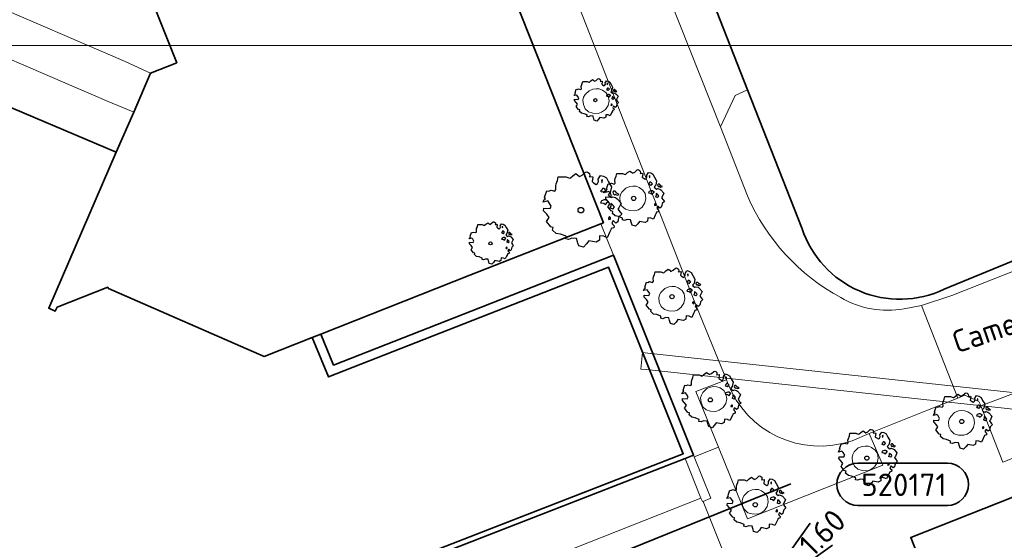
# Model space of a CAD drawing. Header units: metres. Extents: x 152391 to 157968, y 462336 to 467280.
# Tile 279 of 656: x 155121 to 155180, y 464945 to 464976. Entities that reach past the tile are written whole.
import ezdxf
from ezdxf.enums import TextEntityAlignment as Align

# ---------------------------------------------------------------- set-up
doc = ezdxf.new("R2010")
doc.units = ezdxf.units.M
doc.header["$LTSCALE"] = 0.75
doc.layers.get('0').update_dxf_attribs({"lineweight": 25})
for name, color, linetype, lineweight in [('B-GV-GR-BOOM-S', 252, 'Continuous', 25), ('B-WE-GK-BESCHOEIING-G', 251, 'GK-BESCHOEIING', 35), ('B-WE-GK-KADEMUUR-GV', 5, 'Continuous', 35), ('B-WE-GR-GROENVOORZIENING-GV', 251, 'Continuous', 18), ('B-WE-IE-TERREINAFSCHEIDING_KUNSTMATIG_MUUR-GV', 251, 'Continuous', 18), ('B-WE-KW-KUNSTWERK_DUIKER-GV', 5, 'Continuous', 18), ('B-WE-OG-BEBOUWING-GV', 6, 'Continuous', 35), ('B-WE-OG-TOPOGRAFIE-T18', 1, 'Continuous', 18), ('B-WE-OG-WATER_SLOOT-GV', 251, 'Continuous', 18), ('B-WE-VH-VERHARDING_BETON-GV', 251, 'Continuous', 18), ('B-WE-VH-VERHARDING_BETONSTRAATSTEEN-GV', 251, 'Continuous', 18), ('B-WE-VH-VERHARDING_TEGEL-GV', 251, 'Continuous', 18), ('N-OI-RI-VWA_PUTNUMMER-S @ 0.75', 36, 'Continuous', 35), ('N-RO-KG-GRENS_WERK-G', 7, 'XX-WERKGRENS', 35)]:
    doc.layers.add(name, color=color, linetype=linetype, lineweight=lineweight)
doc.layers.add('X-XX-AL-TEKENBLAD_HULPLIJN-G', color=7, linetype='Continuous', lineweight=18, plot=False)
doc.styles.add('NLCS-ISO', font='isocpeur.ttf')
doc.styles.add('NLCS-ISO-M750-T18', font='NLCS-ISO.ttf', dxfattribs={"height": 1.35})
doc.linetypes.add('GK-BESCHOEIING', pattern='A,30,-5,[1,NLCS.SHX,S=1,R=0,X=0,Y=0],-5', length=40)
doc.linetypes.add('XX-WERKGRENS', pattern='A,0,[137,NLCS.SHX,S=0.1,R=0,X=-1.1,Y=-1.35],-6', length=6)

# ---------------------------------------------------------------- blocks, each defined once
blk = doc.blocks.new('*U178')
for q in [(5.834, 7.601), (7.601, 5.834)]:
    blk.add_line((1.414, 1.414), q)
blk.add_lwpolyline([(16.81, 12.391), (9.652, 12.391, 1), (9.652, 9.007), (16.81, 9.007, 1)], format="xyb", close=True)
at = {"ltscale": 0.1, "style": 'NLCS-ISO'}
blk.add_attdef('PUTHGT', text='', height=1.8, rotation=45, dxfattribs=at).set_placement((5.388, 5.428), align=Align.MIDDLE_LEFT)
blk.add_attdef('PUTNR', text='', height=1.8, dxfattribs=at).set_placement((13.333, 10.667), align=Align.MIDDLE_CENTER)
blk = doc.blocks.new('SGR-BOOM_21_30')
at = {"linetype": 'Continuous'}
for p, q in [((-1.133, 1.088), (-1.109, 1.187)), ((-1.109, 1.187), (-1.051, 1.335)), ((-1.051, 1.335), (-1.016, 1.499)), ((-1.016, 1.499), (-0.668, 1.499)), ((-0.668, 1.499), (-0.516, 1.433)), ((-0.516, 1.433), (-0.47, 1.45)), ((-0.47, 1.45), (-0.365, 1.548)), ((-0.365, 1.548), (-0.226, 1.647)), ((-0.226, 1.647), (-0.133, 1.581)), ((-0.133, 1.581), (-0.063, 1.515)), ((-0.063, 1.515), (0.065, 1.581)), ((0.065, 1.581), (0.205, 1.712)), ((0.205, 1.712), (0.263, 1.729)), ((0.263, 1.729), (0.333, 1.696)), ((0.333, 1.696), (0.391, 1.647)), ((0.402, 1.532), (0.379, 1.499)), ((0.379, 1.499), (0.53, 1.515)), ((0.391, 1.647), (0.402, 1.532)), ((0.542, 1.483), (0.507, 1.285)), ((0.507, 1.285), (0.565, 1.236)), ((0.53, 1.515), (0.542, 1.483)), ((0.565, 1.236), (0.693, 1.154)), ((0.693, 1.154), (0.751, 1.203)), ((0.751, 1.203), (0.798, 1.285)), ((0.786, 1.4), (0.891, 1.565)), ((0.798, 1.285), (0.786, 1.4)), ((0.891, 1.565), (1.019, 1.532)), ((0.972, 1.368), (0.926, 1.335)), ((0.926, 1.335), (0.949, 1.253)), ((0.949, 1.253), (0.961, 1.236)), ((0.961, 1.269), (0.972, 1.368)), ((1.019, 1.532), (1.158, 1.45)), ((1.158, 1.45), (1.251, 1.269)), ((1.251, 1.269), (1.379, 1.055)), ((-1.633, 0.579), (-1.528, 0.875)), ((-1.528, 0.875), (-1.458, 0.858)), ((-1.458, 0.858), (-1.342, 0.908)), ((-1.342, 0.908), (-1.179, 0.858)), ((-1.179, 0.858), (-1.121, 0.924)), ((-1.121, 0.924), (-1.133, 1.088)), ((0.937, 0.908), (0.891, 0.875)), ((0.891, 0.875), (0.926, 0.825)), ((0.926, 0.825), (0.984, 0.842)), ((0.972, 0.973), (0.937, 0.908)), ((1.03, 0.973), (0.972, 0.973)), ((0.984, 0.842), (1.03, 0.776)), ((1.077, 0.94), (1.03, 0.973)), ((1.03, 0.776), (1.077, 0.842)), ((1.124, 0.875), (1.077, 0.94)), ((1.077, 0.842), (1.124, 0.875)), ((1.321, 0.793), (1.228, 0.694)), ((1.228, 0.694), (1.275, 0.628)), ((1.275, 0.628), (1.379, 0.563)), ((1.379, 1.055), (1.321, 0.793)), ((1.379, 0.563), (1.438, 0.595)), ((1.472, 0.858), (1.438, 0.809)), ((1.438, 0.809), (1.461, 0.743)), ((1.438, 0.595), (1.565, 0.563)), ((1.461, 0.743), (1.531, 0.694)), ((1.542, 0.858), (1.472, 0.858)), ((1.531, 0.727), (1.635, 0.678)), ((1.531, 0.694), (1.542, 0.727)), ((1.624, 0.76), (1.542, 0.858)), ((1.728, 0.71), (1.624, 0.76)), ((1.635, 0.678), (1.728, 0.71)), ((-1.703, 0.365), (-1.656, 0.48)), ((-1.493, 0.415), (-1.703, 0.365)), ((-1.679, -0.029), (-1.668, 0.086)), ((-1.668, 0.086), (-1.389, 0.07)), ((-1.656, 0.48), (-1.598, 0.53)), ((-1.598, 0.53), (-1.633, 0.579)), ((-1.423, 0.333), (-1.493, 0.415)), ((-1.33, 0.185), (-1.423, 0.333)), ((-1.389, 0.07), (-1.33, 0.185)), ((0.926, 0.415), (0.891, 0.333)), ((0.891, 0.333), (1.03, 0.316)), ((1.054, 0.464), (0.926, 0.415)), ((1.03, 0.316), (1.112, 0.251)), ((1.112, 0.464), (1.054, 0.464)), ((1.217, 0.398), (1.112, 0.464)), ((1.112, 0.251), (1.205, 0.365)), ((1.205, 0.365), (1.24, 0.415)), ((1.344, 0.185), (1.31, 0.103)), ((1.434, 0.049), (1.31, 0.103)), ((1.356, 0.3), (1.344, 0.234)), ((1.344, 0.234), (1.344, 0.185)), ((1.426, 0.234), (1.356, 0.3)), ((1.472, 0.201), (1.426, 0.234)), ((1.434, 0.049), (1.507, 0.136)), ((1.507, 0.136), (1.472, 0.201)), ((1.565, 0.563), (1.635, 0.513)), ((1.635, 0.513), (1.81, 0.316)), ((1.717, 0.103), (1.67, 0.037)), ((1.67, 0.037), (1.763, -0.094)), ((1.81, 0.316), (1.717, 0.103)), ((-1.54, -0.177), (-1.679, -0.029)), ((-1.551, -0.505), (-1.493, -0.423)), ((-1.354, -0.752), (-1.551, -0.505)), ((-1.435, -0.324), (-1.54, -0.177)), ((-1.493, -0.423), (-1.435, -0.324)), ((1.286, -0.292), (1.24, -0.357)), ((1.24, -0.357), (1.251, -0.423)), ((1.263, -0.423), (1.333, -0.407)), ((1.333, -0.341), (1.286, -0.292)), ((1.333, -0.407), (1.333, -0.341)), ((1.461, -0.472), (1.391, -0.587)), ((1.391, -0.587), (1.426, -0.637)), ((1.577, -0.587), (1.461, -0.472)), ((1.658, -0.522), (1.577, -0.587)), ((1.682, -0.423), (1.658, -0.522)), ((1.717, -0.308), (1.682, -0.423)), ((1.845, -0.177), (1.717, -0.308)), ((1.763, -0.094), (1.845, -0.177)), ((-1.249, -0.784), (-1.354, -0.752)), ((-1.272, -0.899), (-1.249, -0.784)), ((-1.109, -1.047), (-1.272, -0.899)), ((-0.912, -1.08), (-1.109, -1.047)), ((-0.668, -1.179), (-0.912, -1.08)), ((-0.679, -1.294), (-0.668, -1.179)), ((0.844, -1.162), (0.833, -1.359)), ((1.03, -1.179), (0.844, -1.162)), ((1.182, -1.244), (1.03, -1.179)), ((1.286, -1.014), (1.182, -1.244)), ((1.356, -0.883), (1.286, -1.014)), ((1.368, -0.834), (1.356, -0.883)), ((1.484, -0.801), (1.368, -0.834)), ((1.426, -0.637), (1.496, -0.702)), ((1.496, -0.702), (1.484, -0.801)), ((-0.551, -1.326), (-0.679, -1.294)), ((-0.4, -1.261), (-0.551, -1.326)), ((-0.191, -1.277), (-0.4, -1.261)), ((-0.156, -1.425), (-0.191, -1.277)), ((-0.133, -1.491), (-0.156, -1.425)), ((-0.098, -1.606), (-0.133, -1.491)), ((0.112, -1.671), (-0.098, -1.606)), ((0.251, -1.524), (0.112, -1.671)), ((0.356, -1.376), (0.251, -1.524)), ((0.682, -1.441), (0.356, -1.376)), ((0.833, -1.359), (0.682, -1.441))]:
    blk.add_line(p, q, dxfattribs=at)
blk.add_circle((0, 0), 0.126, dxfattribs=at)
blk = doc.blocks.new('SGR-BOOM_31_50')
at = {"linetype": 'Continuous'}
for p, q in [((-1.479, 1.582), (-1.402, 1.78)), ((-1.402, 1.78), (-1.355, 1.999)), ((-1.355, 1.999), (-0.89, 1.999)), ((-0.89, 1.999), (-0.688, 1.911)), ((-0.688, 1.911), (-0.626, 1.933)), ((-0.626, 1.933), (-0.487, 2.064)), ((-0.487, 2.064), (-0.301, 2.196)), ((-0.301, 2.196), (-0.177, 2.108)), ((-0.177, 2.108), (-0.084, 2.02)), ((-0.084, 2.02), (0.087, 2.108)), ((0.087, 2.108), (0.273, 2.283)), ((0.273, 2.283), (0.351, 2.305)), ((0.351, 2.305), (0.444, 2.261)), ((0.444, 2.261), (0.521, 2.196)), ((0.537, 2.042), (0.506, 1.999)), ((0.506, 1.999), (0.707, 2.02)), ((0.521, 2.196), (0.537, 2.042)), ((0.723, 1.977), (0.676, 1.714)), ((0.707, 2.02), (0.723, 1.977)), ((1.048, 1.867), (1.188, 2.086)), ((1.064, 1.714), (1.048, 1.867)), ((1.188, 2.086), (1.358, 2.042)), ((1.296, 1.823), (1.234, 1.78)), ((1.234, 1.78), (1.265, 1.67)), ((1.281, 1.692), (1.296, 1.823)), ((1.358, 2.042), (1.545, 1.933)), ((1.545, 1.933), (1.669, 1.692)), ((-1.944, 1.144), (-1.789, 1.21)), ((-1.789, 1.21), (-1.572, 1.144)), ((-1.572, 1.144), (-1.495, 1.232)), ((-1.51, 1.451), (-1.479, 1.582)), ((-1.495, 1.232), (-1.51, 1.451)), ((0.676, 1.714), (0.754, 1.648)), ((0.754, 1.648), (0.924, 1.539)), ((0.924, 1.539), (1.002, 1.604)), ((1.002, 1.604), (1.064, 1.714)), ((1.25, 1.21), (1.188, 1.166)), ((1.296, 1.298), (1.25, 1.21)), ((1.265, 1.67), (1.281, 1.648)), ((1.374, 1.298), (1.296, 1.298)), ((1.436, 1.254), (1.374, 1.298)), ((1.498, 1.166), (1.436, 1.254)), ((1.669, 1.692), (1.839, 1.407)), ((1.839, 1.407), (1.762, 1.057)), ((-2.27, 0.487), (-2.208, 0.641)), ((-2.208, 0.641), (-2.131, 0.706)), ((-2.177, 0.772), (-2.038, 1.166)), ((-2.131, 0.706), (-2.177, 0.772)), ((-2.038, 1.166), (-1.944, 1.144)), ((1.188, 1.166), (1.234, 1.101)), ((1.234, 1.101), (1.312, 1.122)), ((1.405, 0.619), (1.234, 0.553)), ((1.312, 1.122), (1.374, 1.035)), ((1.374, 1.035), (1.436, 1.122)), ((1.483, 0.619), (1.405, 0.619)), ((1.436, 1.122), (1.498, 1.166)), ((1.622, 0.531), (1.483, 0.619)), ((1.762, 1.057), (1.638, 0.925)), ((1.638, 0.925), (1.7, 0.838)), ((1.7, 0.838), (1.839, 0.75)), ((1.839, 0.75), (1.917, 0.794)), ((1.963, 1.144), (1.917, 1.079)), ((1.917, 1.079), (1.948, 0.991)), ((1.917, 0.794), (2.087, 0.75)), ((1.948, 0.991), (2.041, 0.925)), ((2.056, 1.144), (1.963, 1.144)), ((2.041, 0.969), (2.18, 0.903)), ((2.041, 0.925), (2.056, 0.969)), ((2.165, 1.013), (2.056, 1.144)), ((2.087, 0.75), (2.18, 0.684)), ((2.304, 0.947), (2.165, 1.013)), ((2.18, 0.903), (2.304, 0.947)), ((2.18, 0.684), (2.413, 0.422)), ((-1.991, 0.553), (-2.27, 0.487)), ((-2.239, -0.038), (-2.224, 0.115)), ((-2.224, 0.115), (-1.851, 0.093)), ((-1.898, 0.444), (-1.991, 0.553)), ((-1.774, 0.246), (-1.898, 0.444)), ((-1.851, 0.093), (-1.774, 0.246)), ((1.234, 0.553), (1.188, 0.444)), ((1.188, 0.444), (1.374, 0.422)), ((1.374, 0.422), (1.483, 0.334)), ((1.483, 0.334), (1.607, 0.487)), ((1.607, 0.487), (1.653, 0.553)), ((1.793, 0.246), (1.746, 0.137)), ((1.911, 0.065), (1.746, 0.137)), ((1.808, 0.4), (1.793, 0.312)), ((1.793, 0.312), (1.793, 0.246)), ((1.901, 0.312), (1.808, 0.4)), ((1.963, 0.268), (1.901, 0.312)), ((1.911, 0.065), (2.01, 0.181)), ((2.01, 0.181), (1.963, 0.268)), ((2.289, 0.137), (2.227, 0.049)), ((2.227, 0.049), (2.351, -0.126)), ((2.413, 0.422), (2.289, 0.137)), ((-2.053, -0.235), (-2.239, -0.038)), ((-2.069, -0.673), (-1.991, -0.564)), ((-1.913, -0.433), (-2.053, -0.235)), ((-1.991, -0.564), (-1.913, -0.433)), ((1.715, -0.389), (1.653, -0.476)), ((1.653, -0.476), (1.669, -0.564)), ((1.684, -0.564), (1.777, -0.542)), ((1.777, -0.454), (1.715, -0.389)), ((1.777, -0.542), (1.777, -0.454)), ((2.242, -0.564), (2.211, -0.695)), ((2.289, -0.411), (2.242, -0.564)), ((2.459, -0.235), (2.289, -0.411)), ((2.351, -0.126), (2.459, -0.235)), ((-1.805, -1.002), (-2.069, -0.673)), ((-1.665, -1.046), (-1.805, -1.002)), ((-1.696, -1.199), (-1.665, -1.046)), ((1.808, -1.177), (1.715, -1.352)), ((1.824, -1.112), (1.808, -1.177)), ((1.979, -1.068), (1.824, -1.112)), ((1.948, -0.63), (1.855, -0.783)), ((1.855, -0.783), (1.901, -0.849)), ((1.901, -0.849), (1.994, -0.936)), ((2.103, -0.783), (1.948, -0.63)), ((1.994, -0.936), (1.979, -1.068)), ((2.211, -0.695), (2.103, -0.783)), ((-1.479, -1.396), (-1.696, -1.199)), ((-1.216, -1.44), (-1.479, -1.396)), ((-0.89, -1.571), (-1.216, -1.44)), ((-0.906, -1.725), (-0.89, -1.571)), ((-0.735, -1.769), (-0.906, -1.725)), ((-0.533, -1.681), (-0.735, -1.769)), ((-0.254, -1.703), (-0.533, -1.681)), ((-0.208, -1.9), (-0.254, -1.703)), ((1.126, -1.55), (1.11, -1.812)), ((1.374, -1.571), (1.126, -1.55)), ((1.576, -1.659), (1.374, -1.571)), ((1.715, -1.352), (1.576, -1.659)), ((-0.177, -1.988), (-0.208, -1.9)), ((-0.13, -2.141), (-0.177, -1.988)), ((0.149, -2.229), (-0.13, -2.141)), ((0.335, -2.031), (0.149, -2.229)), ((0.475, -1.834), (0.335, -2.031)), ((0.909, -1.922), (0.475, -1.834)), ((1.11, -1.812), (0.909, -1.922))]:
    blk.add_line(p, q, dxfattribs=at)
blk.add_circle((0, 0), 0.169, dxfattribs=at)
blk = doc.blocks.new('SGR-BOOM_0_20')
at = {"linetype": 'Continuous'}
for p, q in [((-0.274, 1.161), (-0.169, 1.235)), ((-0.169, 1.235), (-0.099, 1.186)), ((-0.099, 1.186), (-0.047, 1.137)), ((-0.047, 1.137), (0.049, 1.186)), ((0.049, 1.186), (0.154, 1.284)), ((0.154, 1.284), (0.197, 1.297)), ((0.197, 1.297), (0.25, 1.272)), ((0.25, 1.272), (0.293, 1.235)), ((0.293, 1.235), (0.302, 1.149)), ((-1.225, 0.434), (-1.146, 0.656)), ((-1.146, 0.656), (-1.094, 0.644)), ((-1.094, 0.644), (-1.007, 0.681)), ((-1.007, 0.681), (-0.884, 0.644)), ((-0.884, 0.644), (-0.841, 0.693)), ((-0.85, 0.816), (-0.832, 0.89)), ((-0.841, 0.693), (-0.85, 0.816)), ((-0.832, 0.89), (-0.788, 1.001)), ((-0.788, 1.001), (-0.762, 1.124)), ((-0.762, 1.124), (-0.501, 1.124)), ((-0.501, 1.124), (-0.387, 1.075)), ((-0.387, 1.075), (-0.352, 1.087)), ((-0.352, 1.087), (-0.274, 1.161)), ((0.302, 1.149), (0.284, 1.124)), ((0.284, 1.124), (0.398, 1.137)), ((0.407, 1.112), (0.38, 0.964)), ((0.38, 0.964), (0.424, 0.927)), ((0.398, 1.137), (0.407, 1.112)), ((0.424, 0.927), (0.52, 0.865)), ((0.52, 0.865), (0.564, 0.902)), ((0.564, 0.902), (0.598, 0.964)), ((0.59, 1.05), (0.668, 1.173)), ((0.598, 0.964), (0.59, 1.05)), ((0.668, 1.173), (0.764, 1.149)), ((0.703, 0.681), (0.668, 0.656)), ((0.668, 0.656), (0.694, 0.619)), ((0.729, 1.026), (0.694, 1.001)), ((0.694, 1.001), (0.712, 0.939)), ((0.694, 0.619), (0.738, 0.631)), ((0.729, 0.73), (0.703, 0.681)), ((0.712, 0.939), (0.721, 0.927)), ((0.721, 0.952), (0.729, 1.026)), ((0.773, 0.73), (0.729, 0.73)), ((0.738, 0.631), (0.773, 0.582)), ((0.764, 1.149), (0.869, 1.087)), ((0.808, 0.705), (0.773, 0.73)), ((0.773, 0.582), (0.808, 0.631)), ((0.843, 0.656), (0.808, 0.705)), ((0.808, 0.631), (0.843, 0.656)), ((0.869, 1.087), (0.939, 0.952)), ((0.991, 0.594), (0.921, 0.521)), ((0.939, 0.952), (1.035, 0.792)), ((1.035, 0.792), (0.991, 0.594)), ((1.104, 0.644), (1.078, 0.607)), ((1.078, 0.607), (1.096, 0.557)), ((1.157, 0.644), (1.104, 0.644)), ((1.218, 0.57), (1.157, 0.644)), ((-1.277, 0.274), (-1.242, 0.36)), ((-1.12, 0.311), (-1.277, 0.274)), ((-1.259, -0.022), (-1.251, 0.065)), ((-1.251, 0.065), (-1.041, 0.052)), ((-1.242, 0.36), (-1.198, 0.397)), ((-1.198, 0.397), (-1.225, 0.434)), ((-1.068, 0.249), (-1.12, 0.311)), ((-0.998, 0.139), (-1.068, 0.249)), ((-1.041, 0.052), (-0.998, 0.139)), ((0.694, 0.311), (0.668, 0.249)), ((0.668, 0.249), (0.773, 0.237)), ((0.79, 0.348), (0.694, 0.311)), ((0.773, 0.237), (0.834, 0.188)), ((0.834, 0.348), (0.79, 0.348)), ((0.912, 0.299), (0.834, 0.348)), ((0.834, 0.188), (0.904, 0.274)), ((0.904, 0.274), (0.93, 0.311)), ((0.921, 0.521), (0.956, 0.471)), ((0.956, 0.471), (1.035, 0.422)), ((1.008, 0.139), (0.982, 0.077)), ((1.075, 0.037), (0.982, 0.077)), ((1.017, 0.225), (1.008, 0.176)), ((1.008, 0.176), (1.008, 0.139)), ((1.069, 0.176), (1.017, 0.225)), ((1.035, 0.422), (1.078, 0.447)), ((1.104, 0.151), (1.069, 0.176)), ((1.075, 0.037), (1.13, 0.102)), ((1.078, 0.447), (1.174, 0.422)), ((1.096, 0.557), (1.148, 0.521)), ((1.13, 0.102), (1.104, 0.151)), ((1.148, 0.545), (1.226, 0.508)), ((1.148, 0.521), (1.157, 0.545)), ((1.174, 0.422), (1.226, 0.385)), ((1.296, 0.533), (1.218, 0.57)), ((1.226, 0.508), (1.296, 0.533)), ((1.226, 0.385), (1.357, 0.237)), ((1.287, 0.077), (1.253, 0.028)), ((1.253, 0.028), (1.322, -0.071)), ((1.357, 0.237), (1.287, 0.077)), ((-1.155, -0.132), (-1.259, -0.022)), ((-1.164, -0.379), (-1.12, -0.317)), ((-1.015, -0.564), (-1.164, -0.379)), ((-1.076, -0.243), (-1.155, -0.132)), ((-1.12, -0.317), (-1.076, -0.243)), ((-0.937, -0.588), (-1.015, -0.564)), ((-0.954, -0.675), (-0.937, -0.588)), ((0.965, -0.219), (0.93, -0.268)), ((0.93, -0.268), (0.939, -0.317)), ((0.947, -0.317), (1, -0.305)), ((1, -0.256), (0.965, -0.219)), ((1, -0.305), (1, -0.256)), ((1.096, -0.354), (1.043, -0.44)), ((1.043, -0.44), (1.069, -0.477)), ((1.069, -0.477), (1.122, -0.527)), ((1.183, -0.44), (1.096, -0.354)), ((1.122, -0.527), (1.113, -0.601)), ((1.244, -0.391), (1.183, -0.44)), ((1.261, -0.317), (1.244, -0.391)), ((1.287, -0.231), (1.261, -0.317)), ((1.383, -0.132), (1.287, -0.231)), ((1.322, -0.071), (1.383, -0.132)), ((-0.832, -0.785), (-0.954, -0.675)), ((-0.684, -0.81), (-0.832, -0.785)), ((-0.501, -0.884), (-0.684, -0.81)), ((-0.509, -0.97), (-0.501, -0.884)), ((-0.413, -0.995), (-0.509, -0.97)), ((-0.3, -0.946), (-0.413, -0.995)), ((-0.143, -0.958), (-0.3, -0.946)), ((-0.117, -1.069), (-0.143, -0.958)), ((-0.099, -1.118), (-0.117, -1.069)), ((-0.073, -1.204), (-0.099, -1.118)), ((0.188, -1.143), (0.084, -1.254)), ((0.267, -1.032), (0.188, -1.143)), ((0.511, -1.081), (0.267, -1.032)), ((0.625, -1.019), (0.511, -1.081)), ((0.633, -0.872), (0.625, -1.019)), ((0.773, -0.884), (0.633, -0.872)), ((0.886, -0.933), (0.773, -0.884)), ((0.965, -0.761), (0.886, -0.933)), ((1.017, -0.662), (0.965, -0.761)), ((1.026, -0.625), (1.017, -0.662)), ((1.113, -0.601), (1.026, -0.625)), ((0.084, -1.254), (-0.073, -1.204))]:
    blk.add_line(p, q, dxfattribs=at)
blk.add_circle((0, 0), 0.0948, dxfattribs=at)

msp = doc.modelspace()

# ---------------------------------------------------------------- linework, layer by layer
at = {"layer": 'B-WE-GK-BESCHOEIING-G'}
msp.add_lwpolyline([(155119.083, 464971.882), (155127.13, 464968.47)], dxfattribs=at)
at = {"layer": 'B-WE-GK-KADEMUUR-GV'}
msp.add_lwpolyline([(155156.99, 464962.292), (155149.007, 464959.156), (155140.177, 464955.687), (155139.412, 464957.555), (155138.9, 464957.354), (155139.874, 464954.977), (155156.683, 464961.58), (155161.171, 464950.366), (155144.397, 464943.824), (155144.506, 464943.545), (155161.282, 464950.087), (155161.794, 464950.287)], close=True, dxfattribs=at)
at = {"layer": 'B-WE-GR-GROENVOORZIENING-GV'}
for points in [[(155155.282, 464971.936), (155155.194, 464971.785), (155155.15, 464971.61), (155155.18, 464971.337), (155155.287, 464971.086), (155155.489, 464970.898), (155155.75, 464970.82), (155156.066, 464970.806), (155156.274, 464970.874), (155156.503, 464971.037), (155156.661, 464971.281), (155156.717, 464971.556), (155156.671, 464971.844), (155156.546, 464972.051), (155156.322, 464972.209), (155156.132, 464972.282), (155155.943, 464972.291), (155155.752, 464972.268), (155155.516, 464972.172)], [(155157.492, 464966.085), (155157.404, 464965.933), (155157.36, 464965.758), (155157.39, 464965.485), (155157.497, 464965.234), (155157.699, 464965.047), (155157.96, 464964.968), (155158.277, 464964.954), (155158.484, 464965.022), (155158.713, 464965.185), (155158.871, 464965.429), (155158.927, 464965.705), (155158.881, 464965.992), (155158.757, 464966.199), (155158.533, 464966.357), (155158.343, 464966.43), (155158.153, 464966.439), (155157.962, 464966.416), (155157.726, 464966.321)], [(155159.838, 464960.058), (155159.75, 464959.907), (155159.706, 464959.732), (155159.736, 464959.459), (155159.843, 464959.208), (155160.045, 464959.021), (155160.306, 464958.942), (155160.623, 464958.928), (155160.83, 464958.996), (155161.059, 464959.159), (155161.218, 464959.403), (155161.273, 464959.678), (155161.227, 464959.966), (155161.103, 464960.173), (155160.879, 464960.331), (155160.689, 464960.404), (155160.499, 464960.413), (155160.309, 464960.39), (155160.072, 464960.295)], [(155162.35, 464954.041), (155162.262, 464953.89), (155162.218, 464953.714), (155162.248, 464953.441), (155162.355, 464953.191), (155162.557, 464953.003), (155162.818, 464952.925), (155163.135, 464952.91), (155163.342, 464952.978), (155163.571, 464953.142), (155163.73, 464953.385), (155163.785, 464953.661), (155163.739, 464953.948), (155163.615, 464954.155), (155163.391, 464954.314), (155163.201, 464954.387), (155163.011, 464954.396), (155162.821, 464954.372), (155162.584, 464954.277)], [(155177.235, 464952.6), (155177.147, 464952.449), (155177.103, 464952.274), (155177.132, 464952.001), (155177.24, 464951.75), (155177.442, 464951.562), (155177.703, 464951.484), (155178.019, 464951.47), (155178.227, 464951.538), (155178.455, 464951.701), (155178.614, 464951.945), (155178.67, 464952.22), (155178.624, 464952.508), (155178.499, 464952.715), (155178.275, 464952.873), (155178.085, 464952.946), (155177.895, 464952.955), (155177.705, 464952.932), (155177.469, 464952.837)], [(155171.446, 464950.473), (155171.358, 464950.322), (155171.314, 464950.147), (155171.343, 464949.874), (155171.45, 464949.623), (155171.653, 464949.435), (155171.913, 464949.357), (155172.23, 464949.342), (155172.437, 464949.411), (155172.666, 464949.574), (155172.825, 464949.818), (155172.881, 464950.093), (155172.834, 464950.38), (155172.71, 464950.588), (155172.486, 464950.746), (155172.296, 464950.819), (155172.106, 464950.828), (155171.916, 464950.804), (155171.68, 464950.709)], [(155164.839, 464947.86), (155164.751, 464947.709), (155164.708, 464947.533), (155164.737, 464947.26), (155164.844, 464947.01), (155165.046, 464946.822), (155165.307, 464946.744), (155165.624, 464946.729), (155165.831, 464946.798), (155166.06, 464946.961), (155166.219, 464947.204), (155166.275, 464947.48), (155166.228, 464947.767), (155166.104, 464947.974), (155165.88, 464948.133), (155165.69, 464948.206), (155165.5, 464948.215), (155165.31, 464948.191), (155165.073, 464948.096)]]:
    msp.add_lwpolyline(points, close=True, dxfattribs=at)
at = {"layer": 'B-WE-IE-TERREINAFSCHEIDING_KUNSTMATIG_MUUR-GV'}
msp.add_lwpolyline([(155162.364, 464947.502), (155162.834, 464947.69), (155161.839, 464950.176), (155161.794, 464950.287), (155161.282, 464950.087), (155162.238, 464947.7), (155162.323, 464947.486)], close=True, dxfattribs=at)
at = {"layer": 'B-WE-KW-KUNSTWERK_DUIKER-GV'}
msp.add_lwpolyline([(155273.962, 464944.002), (155159.055, 464956.413), (155158.737, 464956.447), (155158.629, 464955.453), (155158.947, 464955.419), (155273.854, 464943.008)], close=True, dxfattribs=at)
at = {"layer": 'B-WE-OG-BEBOUWING-GV'}
for points in [[(155176.846, 464960.242), (155205.732, 464972.117), (155195.049, 464999.171), (155194.716, 465000.015), (155194.413, 464999.896), (155194.615, 464999.384), (155193.052, 464998.767), (155189.615, 465007.469), (155183.793, 465005.165), (155169.947, 464999.686), (155168.501, 465003.256), (155154.946, 464997.937), (155157.66, 464991.02)], [(155157.66, 464991.02), (155165.038, 464972.219), (155168.309, 464963.883)]]:
    msp.add_lwpolyline(points, dxfattribs=at)
for points in [[(155128.175, 464970.884), (155127.13, 464968.47), (155123.076, 464959.1), (155123.467, 464958.931), (155123.576, 464959.173), (155126.614, 464960.361), (155126.651, 464960.284), (155136.007, 464956.214), (155138.9, 464957.354), (155139.412, 464957.555), (155148.368, 464961.084), (155156.233, 464964.183), (155156.38, 464964.241), (155148.334, 464984.559), (155138.758, 464988.703), (155138.62, 464988.406), (155138.834, 464988.312), (155140.045, 464985.21), (155135.744, 464983.505), (155136.089, 464982.634), (155128.457, 464979.639), (155130.757, 464973.845), (155129.19, 464973.23)], [(155189.95, 464907.026), (155189.984, 464906.941), (155190.315, 464907.071), (155195.373, 464909.061), (155200.508, 464911.081), (155185.367, 464949.496), (155174.834, 464945.339), (155175.2, 464944.412)]]:
    msp.add_lwpolyline(points, close=True, dxfattribs=at)
msp.add_lwpolyline([(155168.309, 464963.883, 0.450157), (155176.846, 464960.242)], format="xyb", dxfattribs=at)
at = {"layer": 'B-WE-OG-WATER_SLOOT-GV'}
msp.add_lwpolyline([(155119.831, 464933.555), (155123.935, 464935.209), (155138.57, 464941.108), (155142.741, 464942.789), (155144.521, 464943.506), (155144.506, 464943.545), (155144.397, 464943.824), (155161.171, 464950.366), (155156.683, 464961.58), (155139.874, 464954.977), (155138.9, 464957.354), (155136.007, 464956.214), (155126.651, 464960.284), (155126.614, 464960.361), (155123.576, 464959.173), (155123.467, 464958.931), (155123.076, 464959.1), (155127.13, 464968.47), (155119.083, 464971.882)], dxfattribs=at)
msp.add_lwpolyline([(155142.741, 464942.789), (155143.703, 464940.36), (155162.238, 464947.7), (155161.282, 464950.087), (155144.506, 464943.545), (155144.521, 464943.506)], close=True, dxfattribs=at)
at = {"layer": 'B-WE-VH-VERHARDING_BETON-GV'}
msp.add_lwpolyline([(155126.642, 464971.528), (155128.035, 464970.944), (155128.175, 464970.884), (155129.19, 464973.23), (155127.67, 464973.92), (155119.095, 464977.626), (155118.927, 464977.699), (155115.47, 464976.327)], close=True, dxfattribs=at)
at = {"layer": 'B-WE-VH-VERHARDING_BETONSTRAATSTEEN-GV'}
for points in [[(155165.038, 464965.847), (155163.413, 464970), (155155.434, 464990.133), (155151.523, 465000), (155151.187, 465000.85), (155146.414, 464998.992), (155147.962, 464995.022), (155148.861, 464992.716), (155161.84, 464959.55), (155163.766, 464954.8)], [(155168.309, 464963.883), (155165.038, 464972.219), (155164.297, 464971.881), (155163.413, 464970), (155165.038, 464965.847)], [(155206.701, 464970.03), (155205.732, 464972.117), (155176.846, 464960.242)], [(155174.434, 464959.061), (155175.475, 464959.278), (155177.297, 464959.872), (155194.743, 464966.75)], [(155194.743, 464966.75), (155177.297, 464959.872), (155175.475, 464959.278), (155177.66, 464953.708), (155178.09, 464953.88), (155178.92, 464953.5), (155179.037, 464953.266), (155179.046, 464953.243), (155181.008, 464953.979), (155183.181, 464954.992), (155185.208, 464955.748), (155187.359, 464956.579), (155193.541, 464959.059), (155197.599, 464960.61), (155199.87, 464961.41), (155202.439, 464961.85), (155205.057, 464961.89), (155209.408, 464961.619), (155209.533, 464961.611)], [(155204.34, 464958.12), (155209.113, 464957.661), (155209.146, 464957.658), (155209.533, 464961.611), (155209.408, 464961.619), (155205.057, 464961.89), (155202.439, 464961.85), (155199.87, 464961.41), (155197.599, 464960.61), (155193.541, 464959.059), (155187.359, 464956.579), (155185.208, 464955.748), (155183.181, 464954.992), (155181.008, 464953.979), (155179.046, 464953.243)], [(155171.31, 464951.14), (155172.338, 464951.574), (155175.851, 464952.982), (155177.66, 464953.708), (155175.475, 464959.278), (155174.434, 464959.061)], [(155179.046, 464953.243), (155180.37, 464949.85), (155198.4, 464956.97)], [(155163.83, 464954.64), (155163.766, 464954.8), (155161.94, 464954.1), (155163.292, 464950.752), (155165.03, 464946.45), (155173.16, 464949.67), (155172.338, 464951.574), (155171.31, 464951.14)], [(155163.766, 464954.8), (155163.83, 464954.64)]]:
    msp.add_lwpolyline(points, dxfattribs=at)
for points in [[(155157.66, 464991.02), (155155.434, 464990.133), (155163.413, 464970), (155164.297, 464971.881), (155165.038, 464972.219)], [(155127.13, 464968.47), (155128.175, 464970.884), (155128.035, 464970.944), (155126.642, 464971.528), (155115.47, 464976.327), (155115.456, 464976.321), (155115.025, 464976.15), (155113.305, 464970.386), (155118.12, 464972.29), (155119.083, 464971.882)], [(155162.35, 464954.041), (155162.584, 464954.277), (155162.821, 464954.372), (155163.011, 464954.396), (155163.201, 464954.387), (155163.391, 464954.314), (155163.615, 464954.155), (155163.739, 464953.948), (155163.785, 464953.661), (155163.73, 464953.385), (155163.571, 464953.142), (155163.342, 464952.978), (155163.135, 464952.91), (155162.818, 464952.925), (155162.557, 464953.003), (155162.355, 464953.191), (155162.248, 464953.441), (155162.218, 464953.714), (155162.262, 464953.89)], [(155171.446, 464950.473), (155171.68, 464950.709), (155171.916, 464950.804), (155172.106, 464950.828), (155172.296, 464950.819), (155172.486, 464950.746), (155172.71, 464950.588), (155172.834, 464950.38), (155172.881, 464950.093), (155172.825, 464949.818), (155172.666, 464949.574), (155172.437, 464949.411), (155172.23, 464949.342), (155171.913, 464949.357), (155171.653, 464949.435), (155171.45, 464949.623), (155171.343, 464949.874), (155171.314, 464950.147), (155171.358, 464950.322)], [(155164.839, 464947.86), (155165.073, 464948.096), (155165.31, 464948.191), (155165.5, 464948.215), (155165.69, 464948.206), (155165.88, 464948.133), (155166.104, 464947.974), (155166.228, 464947.767), (155166.275, 464947.48), (155166.219, 464947.204), (155166.06, 464946.961), (155165.831, 464946.798), (155165.624, 464946.729), (155165.307, 464946.744), (155165.046, 464946.822), (155164.844, 464947.01), (155164.737, 464947.26), (155164.708, 464947.533), (155164.751, 464947.709)]]:
    msp.add_lwpolyline(points, close=True, dxfattribs=at)
for points in [[(155170.63, 464959.741, -0.166696), (155165.038, 464965.847)], [(155165.038, 464965.847, 0.166696), (155170.63, 464959.741)], [(155176.846, 464960.242, -0.450157), (155168.309, 464963.883)], [(155174.434, 464959.061, -0.175631), (155170.63, 464959.741)], [(155170.63, 464959.741, 0.175631), (155174.434, 464959.061)], [(155171.31, 464951.14, -0.403248), (155163.83, 464954.64)], [(155163.83, 464954.64, 0.403248), (155171.31, 464951.14)]]:
    msp.add_lwpolyline(points, format="xyb", dxfattribs=at)
at = {"layer": 'B-WE-VH-VERHARDING_TEGEL-GV'}
for points in [[(155148.861, 464992.716), (155145.674, 464991.446), (155148.334, 464984.559), (155156.38, 464964.241), (155156.233, 464964.183), (155156.99, 464962.292), (155161.794, 464950.287), (155161.839, 464950.176), (155163.292, 464950.752), (155161.94, 464954.1), (155163.766, 464954.8), (155161.84, 464959.55)], [(155118.216, 464978.522), (155119.535, 464977.94), (155118.927, 464977.699), (155119.095, 464977.626), (155127.67, 464973.92), (155129.19, 464973.23), (155130.757, 464973.845), (155128.457, 464979.639), (155136.089, 464982.634), (155135.744, 464983.505), (155140.045, 464985.21), (155138.834, 464988.312), (155138.62, 464988.406), (155138.758, 464988.703), (155137.82, 464988.353), (155137.812, 464988.348), (155137.372, 464988.174), (155128.626, 464984.717), (155119.408, 464981.068), (155115.736, 464979.616)], [(155155.282, 464971.936), (155155.516, 464972.172), (155155.752, 464972.268), (155155.943, 464972.291), (155156.132, 464972.282), (155156.322, 464972.209), (155156.546, 464972.051), (155156.671, 464971.844), (155156.717, 464971.556), (155156.661, 464971.281), (155156.503, 464971.037), (155156.274, 464970.874), (155156.066, 464970.806), (155155.75, 464970.82), (155155.489, 464970.898), (155155.287, 464971.086), (155155.18, 464971.337), (155155.15, 464971.61), (155155.194, 464971.785)], [(155157.492, 464966.085), (155157.726, 464966.321), (155157.962, 464966.416), (155158.153, 464966.439), (155158.343, 464966.43), (155158.533, 464966.357), (155158.757, 464966.199), (155158.881, 464965.992), (155158.927, 464965.705), (155158.871, 464965.429), (155158.713, 464965.185), (155158.484, 464965.022), (155158.277, 464964.954), (155157.96, 464964.968), (155157.699, 464965.047), (155157.497, 464965.234), (155157.39, 464965.485), (155157.36, 464965.758), (155157.404, 464965.933)], [(155159.838, 464960.058), (155160.072, 464960.295), (155160.309, 464960.39), (155160.499, 464960.413), (155160.689, 464960.404), (155160.879, 464960.331), (155161.103, 464960.173), (155161.227, 464959.966), (155161.273, 464959.678), (155161.218, 464959.403), (155161.059, 464959.159), (155160.83, 464958.996), (155160.623, 464958.928), (155160.306, 464958.942), (155160.045, 464959.021), (155159.843, 464959.208), (155159.736, 464959.459), (155159.706, 464959.732), (155159.75, 464959.907)], [(155177.235, 464952.6), (155177.469, 464952.837), (155177.705, 464952.932), (155177.895, 464952.955), (155178.085, 464952.946), (155178.275, 464952.873), (155178.499, 464952.715), (155178.624, 464952.508), (155178.67, 464952.22), (155178.614, 464951.945), (155178.455, 464951.701), (155178.227, 464951.538), (155178.019, 464951.47), (155177.703, 464951.484), (155177.442, 464951.562), (155177.24, 464951.75), (155177.132, 464952.001), (155177.103, 464952.274), (155177.147, 464952.449)]]:
    msp.add_lwpolyline(points, close=True, dxfattribs=at)
for points in [[(155198.4, 464956.97), (155180.37, 464949.85), (155179.046, 464953.243), (155179.037, 464953.266), (155178.92, 464953.5), (155178.09, 464953.88), (155177.66, 464953.708), (155175.851, 464952.982), (155172.338, 464951.574), (155173.16, 464949.67), (155165.03, 464946.45), (155163.292, 464950.752), (155161.839, 464950.176), (155162.834, 464947.69), (155162.364, 464947.502), (155163.484, 464944.698)], [(155175.2, 464944.412), (155174.834, 464945.339), (155185.367, 464949.496)], [(155043.037, 464914.762), (155048.45, 464916.903), (155078.23, 464928.667), (155082.697, 464930.432), (155088.742, 464915.175), (155091.743, 464916.359), (155163.484, 464944.698), (155162.364, 464947.502), (155162.323, 464947.486), (155162.238, 464947.7), (155143.703, 464940.36), (155142.741, 464942.789), (155138.57, 464941.108), (155139.522, 464938.705), (155124.851, 464932.895), (155123.935, 464935.209), (155119.831, 464933.555), (155120.737, 464931.266), (155106.538, 464925.643), (155101.624, 464923.71), (155090.65, 464919.394), (155084.196, 464935.403), (155042.054, 464918.677)]]:
    msp.add_lwpolyline(points, dxfattribs=at)
at = {"layer": 'N-RO-KG-GRENS_WERK-G', "ltscale": 0.5, "flags": 128}
msp.add_lwpolyline([(155167.645, 464948.548), (155156.522, 464944.046), (155161.024, 464932.922)], dxfattribs=at)
at = {"layer": 'X-XX-AL-TEKENBLAD_HULPLIJN-G', "flags": 128}
msp.add_lwpolyline([(155303.405, 464974.886), (154995.905, 464974.886), (154838.404, 464974.886), (154688.404, 464974.886), (154688.404, 464759.636), (154688.404, 464544.386), (154838.404, 464544.386), (154995.905, 464544.386), (155153.405, 464544.386), (155153.405, 464633.897), (155303.405, 464633.897)], close=True, dxfattribs=at)

# ---------------------------------------------------------------- block references
at = {"layer": 'B-GV-GR-BOOM-S', "transparency": 33554559}
for name, p in [('SGR-BOOM_0_20', (155155.9, 464971.6)), ('SGR-BOOM_31_50', (155155.027, 464964.996)), ('SGR-BOOM_21_30', (155158.2, 464965.7)), ('SGR-BOOM_0_20', (155149.6, 464963)), ('SGR-BOOM_21_30', (155160.5, 464959.8)), ('SGR-BOOM_21_30', (155162.8, 464953.6)), ('SGR-BOOM_21_30', (155177.9, 464952.3)), ('SGR-BOOM_21_30', (155172.2, 464950.1)), ('SGR-BOOM_21_30', (155165.5, 464947.3))]:
    msp.add_blockref(name, p, dxfattribs=at)
at = {"layer": 'N-OI-RI-VWA_PUTNUMMER-S @ 0.75', "xscale": 0.75, "yscale": 0.75, "zscale": 0.75}
msp.add_blockref('*U178', (155164.43, 464940.5), dxfattribs=at).add_auto_attribs({'PUTNR': '520171', 'PUTHGT': '1.60'})

# ---------------------------------------------------------------- texts
at = {"layer": 'B-WE-OG-TOPOGRAFIE-T18', "style": 'NLCS-ISO-M750-T18'}
msp.add_text('Camera Obscurastraat', height=1.35, rotation=18.9, dxfattribs=at).set_placement((155185.701, 464959.86), align=Align.MIDDLE)

doc.saveas('drawing.dxf')
